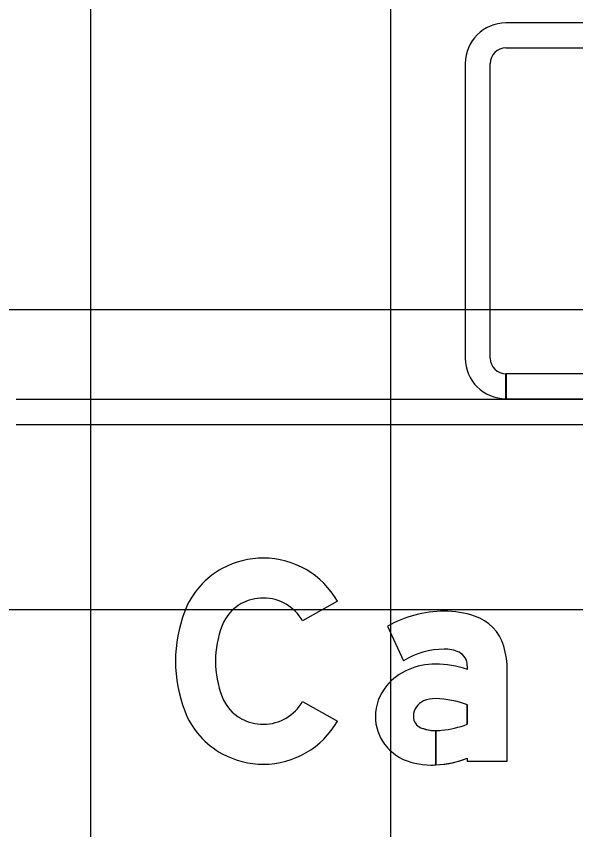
# Model space of a CAD drawing. Extents: x 1797809 to 2198143, y 249608 to 1237864.
# Drawn here: x 2195711.29 to 2195715.02, y 1237203.64 to 1237209.06 of the extents above; entities that cross this region are included whole.
import ezdxf

# ---------------------------------------------------------------- set-up
doc = ezdxf.new("R2010")
doc.units = 0
for name, color, linetype in [('GSBWFILL', 7, 'Continuous'), ('GSCOLORFILL', 7, 'Continuous'), ('GSOUTLINE', 7, 'Continuous'), ('GSSHT', 7, 'Continuous')]:
    doc.layers.add(name, color=color, linetype=linetype)

msp = doc.modelspace()

# ---------------------------------------------------------------- linework, layer by layer
at = {"layer": 'GSBWFILL'}
for points in [[(2195713.4316, 1237205.1624), (2195713.1999, 1237205.031)], [(2195713.7649, 1237204.9958), (2195713.8718, 1237204.765)], [(2195714.2974, 1237204.7325), (2195714.2974, 1237204.708)], [(2195714.2974, 1237204.1155), (2195714.2974, 1237204.0969), (2195714.5638, 1237204.0969), (2195714.5638, 1237204.6979)], [(2195713.1999, 1237204.4948), (2195713.4316, 1237204.3634)], [(2195714.2974, 1237204.4722), (2195714.2974, 1237204.3427)], [(2195714.0877, 1237204.0711), (2195714.0877, 1237204.2997)], [(2195714.0877, 1237204.2997), (2195714.0877, 1237204.0711)]]:
    msp.add_lwpolyline(points, dxfattribs=at)
for centre, major_axis, ratio, start_param, end_param in [((2195712.9382, 1237204.8742), (0, 0.5756), 0.999995, 0, 0.495249), ((2195712.9382, 1237204.8827), (0, 0.5672), 0.999995, 5.228016, 6.283185), ((2195712.9242, 1237204.9002), (0, 0.5461), 0.999995, 0.495249, 1.205818), ((2195712.9242, 1237204.9002), (0, 0.2797), 0.999995, 0.495249, 1.205818), ((2195712.9382, 1237204.8742), (0, 0.3092), 0.999995, 0, 0.495249), ((2195712.9382, 1237204.8827), (0, 0.3008), 0.999995, 5.228016, 6.283185), ((2195713.2835, 1237204.7629), (0, 0.9308), 0.999995, 1.205818, 1.935775), ((2195714.1427, 1237204.3324), (0, 0.7635), 0.999994, 0, 0.517719), ((2195714.1427, 1237204.4439), (0, 0.652), 0.999994, 5.96613, 6.283185), ((2195714.2526, 1237204.7786), (0, 0.2997), 0.999994, 4.997165, 5.96613), ((2195713.2835, 1237204.7629), (0, 0.6644), 0.999995, 1.205818, 1.935775), ((2195714.1427, 1237204.3324), (0, 0.5104), 0.999994, 0, 0.559495), ((2195714.1523, 1237204.6412), (0, 0.2018), 0.999994, 5.822746, 6.330435), ((2195714.1975, 1237204.7325), (0, 0.0999), 0.999994, 4.712389, 5.822746), ((2195713.9768, 1237204.6979), (0, 0.587), 0.999994, 4.712389, 4.997165), ((2195714.0525, 1237204.354), (0, 0.382), 0.999994, 0.399285, 0.87593), ((2195714.0838, 1237204.2861), (0, 0.4568), 0.999994, 0, 0.404512), ((2195714.0838, 1237204.0703), (0, 0.6725), 0.999994, 5.959871, 6.283185), ((2195714.0055, 1237204.3932), (0, 0.3208), 0.999994, 0.87593, 1.570796), ((2195712.9242, 1237204.6256), (0, 0.2797), 0.999995, 1.935775, 2.646344), ((2195712.9382, 1237204.6431), (0, 0.3008), 0.999995, 3.141593, 4.196762), ((2195714.051, 1237204.3935), (0, 0.1132), 0.999994, 0.408547, 1.530785), ((2195714.0826, 1237204.3206), (0, 0.1926), 0.999994, 6.259455, 6.691732), ((2195714.0686, 1237203.8585), (0, 0.6549), 0.999994, 5.926185, 6.254823), ((2195712.9242, 1237204.6256), (0, 0.5461), 0.999995, 1.935775, 2.646344), ((2195713.9913, 1237204.3932), (0, 0.3066), 0.999994, 1.570796, 2.21394), ((2195714.0584, 1237204.3932), (0, 0.1206), 0.999994, 1.530785, 1.570796), ((2195714.0177, 1237204.3932), (0, 0.0799), 0.999994, 1.570796, 2.757027), ((2195712.9382, 1237204.6515), (0, 0.3092), 0.999995, 2.646344, 3.141593), ((2195712.9382, 1237204.6431), (0, 0.5672), 0.999995, 3.141593, 4.196762), ((2195714.0721, 1237204.9157), (0, 0.6157), 0.999994, 3.228562, 3.516221), ((2195714.0877, 1237204.5661), (0, 0.2664), 0.999994, 2.757027, 3.141593), ((2195714.0877, 1237204.5661), (0, 0.2664), 0.999994, 3.141843, 3.28451), ((2195714.0186, 1237204.4136), (0, 0.3406), 0.999994, 2.21394, 2.611125), ((2195712.9382, 1237204.6515), (0, 0.5756), 0.999995, 2.646344, 3.141593), ((2195714.0534, 1237204.5286), (0, 0.4583), 0.999994, 2.672443, 3.141593), ((2195714.0534, 1237204.7501), (0, 0.6799), 0.999994, 3.192057, 3.508644), ((2195714.0534, 1237204.7501), (0, 0.6799), 0.999994, 3.141593, 3.191959)]:
    msp.add_ellipse(centre, major_axis=major_axis, ratio=ratio, start_param=start_param, end_param=end_param, dxfattribs=at)
at = {"layer": 'GSCOLORFILL'}
for p, q in [((2195723.5118, 1237209.0176), (2195714.5541, 1237209.0176)), ((2195714.5541, 1237208.8511), (2195723.5118, 1237208.8511)), ((2195714.2835, 1237208.747), (2195714.2835, 1237206.7823)), ((2195714.45, 1237206.7823), (2195714.45, 1237208.747)), ((2195714.5541, 1237206.5117), (2195714.5541, 1237206.6782)), ((2195723.5118, 1237206.6782), (2195714.5557, 1237206.6782)), ((2195714.5557, 1237206.6782), (2195714.5557, 1237206.5117)), ((2195722.7792, 1237206.5076), (2195711.2907, 1237206.5076)), ((2195714.5557, 1237206.5117), (2195723.5118, 1237206.5117)), ((2195711.2907, 1237206.3411), (2195722.7792, 1237206.3411))]:
    msp.add_line(p, q, dxfattribs=at)
for points in [[(2195713.4316, 1237205.1624), (2195713.1999, 1237205.031)], [(2195713.7649, 1237204.9958), (2195713.8718, 1237204.765)], [(2195714.2974, 1237204.7325), (2195714.2974, 1237204.708)], [(2195714.2974, 1237204.1155), (2195714.2974, 1237204.0969), (2195714.5638, 1237204.0969), (2195714.5638, 1237204.6979)], [(2195713.1999, 1237204.4948), (2195713.4316, 1237204.3634)], [(2195714.2974, 1237204.4722), (2195714.2974, 1237204.3427)], [(2195714.0877, 1237204.0711), (2195714.0877, 1237204.2997)], [(2195714.0877, 1237204.2997), (2195714.0877, 1237204.0711)]]:
    msp.add_lwpolyline(points, dxfattribs=at)
for centre, radius, start, end in [((2195714.5541, 1237208.747), 0.2706, 90, 180), ((2195714.5541, 1237208.747), 0.1041, 90, 180), ((2195714.5541, 1237206.7823), 0.2706, 180, 270), ((2195714.5541, 1237206.7823), 0.1041, 180, 270)]:
    msp.add_arc(centre, radius, start, end, dxfattribs=at)
for centre, major_axis, ratio, start_param, end_param in [((2195712.9382, 1237204.8742), (0, 0.5756), 0.999995, 0, 0.495249), ((2195712.9382, 1237204.8827), (0, 0.5672), 0.999995, 5.228016, 6.283185), ((2195712.9242, 1237204.9002), (0, 0.5461), 0.999995, 0.495249, 1.205818), ((2195712.9242, 1237204.9002), (0, 0.2797), 0.999995, 0.495249, 1.205818), ((2195712.9382, 1237204.8742), (0, 0.3092), 0.999995, 0, 0.495249), ((2195712.9382, 1237204.8827), (0, 0.3008), 0.999995, 5.228016, 6.283185), ((2195713.2835, 1237204.7629), (0, 0.9308), 0.999995, 1.205818, 1.935775), ((2195714.1427, 1237204.3324), (0, 0.7635), 0.999994, 0, 0.517719), ((2195714.1427, 1237204.4439), (0, 0.652), 0.999994, 5.96613, 6.283185), ((2195714.2526, 1237204.7786), (0, 0.2997), 0.999994, 4.997165, 5.96613), ((2195713.2835, 1237204.7629), (0, 0.6644), 0.999995, 1.205818, 1.935775), ((2195714.1427, 1237204.3324), (0, 0.5104), 0.999994, 0, 0.559495), ((2195714.1523, 1237204.6412), (0, 0.2018), 0.999994, 5.822746, 6.330435), ((2195714.1975, 1237204.7325), (0, 0.0999), 0.999994, 4.712389, 5.822746), ((2195713.9768, 1237204.6979), (0, 0.587), 0.999994, 4.712389, 4.997165), ((2195714.0525, 1237204.354), (0, 0.382), 0.999994, 0.399285, 0.87593), ((2195714.0838, 1237204.2861), (0, 0.4568), 0.999994, 0, 0.404512), ((2195714.0838, 1237204.0703), (0, 0.6725), 0.999994, 5.959871, 6.283185), ((2195714.0055, 1237204.3932), (0, 0.3208), 0.999994, 0.87593, 1.570796), ((2195712.9242, 1237204.6256), (0, 0.2797), 0.999995, 1.935775, 2.646344), ((2195712.9382, 1237204.6431), (0, 0.3008), 0.999995, 3.141593, 4.196762), ((2195714.051, 1237204.3935), (0, 0.1132), 0.999994, 0.408547, 1.530785), ((2195714.0826, 1237204.3206), (0, 0.1926), 0.999994, 6.259455, 6.691732), ((2195714.0686, 1237203.8585), (0, 0.6549), 0.999994, 5.926185, 6.254823), ((2195712.9242, 1237204.6256), (0, 0.5461), 0.999995, 1.935775, 2.646344), ((2195713.9913, 1237204.3932), (0, 0.3066), 0.999994, 1.570796, 2.21394), ((2195714.0584, 1237204.3932), (0, 0.1206), 0.999994, 1.530785, 1.570796), ((2195714.0177, 1237204.3932), (0, 0.0799), 0.999994, 1.570796, 2.757027), ((2195712.9382, 1237204.6515), (0, 0.3092), 0.999995, 2.646344, 3.141593), ((2195712.9382, 1237204.6431), (0, 0.5672), 0.999995, 3.141593, 4.196762), ((2195714.0721, 1237204.9157), (0, 0.6157), 0.999994, 3.228562, 3.516221), ((2195714.0877, 1237204.5661), (0, 0.2664), 0.999994, 2.757027, 3.141593), ((2195714.0877, 1237204.5661), (0, 0.2664), 0.999994, 3.141843, 3.28451), ((2195714.0186, 1237204.4136), (0, 0.3406), 0.999994, 2.21394, 2.611125), ((2195712.9382, 1237204.6515), (0, 0.5756), 0.999995, 2.646344, 3.141593), ((2195714.0534, 1237204.5286), (0, 0.4583), 0.999994, 2.672443, 3.141593), ((2195714.0534, 1237204.7501), (0, 0.6799), 0.999994, 3.192057, 3.508644), ((2195714.0534, 1237204.7501), (0, 0.6799), 0.999994, 3.141593, 3.191959)]:
    msp.add_ellipse(centre, major_axis=major_axis, ratio=ratio, start_param=start_param, end_param=end_param, dxfattribs=at)
at = {"layer": 'GSOUTLINE'}
for points in [[(2195713.4316, 1237205.1624), (2195713.1999, 1237205.031)], [(2195713.7649, 1237204.9958), (2195713.8718, 1237204.765)], [(2195714.2974, 1237204.7325), (2195714.2974, 1237204.708)], [(2195714.2974, 1237204.1155), (2195714.2974, 1237204.0969), (2195714.5638, 1237204.0969), (2195714.5638, 1237204.6979)], [(2195713.1999, 1237204.4948), (2195713.4316, 1237204.3634)], [(2195714.2974, 1237204.3427), (2195714.2974, 1237204.4722)]]:
    msp.add_lwpolyline(points, dxfattribs=at)
for centre, major_axis, ratio, start_param, end_param in [((2195712.9382, 1237204.8742), (0, 0.5756), 0.999995, 0, 0.495249), ((2195712.9382, 1237204.8827), (0, 0.5672), 0.999995, 5.228016, 6.283185), ((2195712.9242, 1237204.9002), (0, 0.5461), 0.999995, 0.495249, 1.205818), ((2195712.9242, 1237204.9002), (0, 0.2797), 0.999995, 0.495249, 1.205818), ((2195712.9382, 1237204.8742), (0, 0.3092), 0.999995, 0, 0.495249), ((2195712.9382, 1237204.8827), (0, 0.3008), 0.999995, 5.228016, 6.283185), ((2195713.2835, 1237204.7629), (0, 0.9308), 0.999995, 1.205818, 1.935775), ((2195714.1427, 1237204.3324), (0, 0.7635), 0.999994, 6.283185, 6.800904), ((2195714.1427, 1237204.4439), (0, 0.652), 0.999994, 5.96613, 6.283185), ((2195714.2526, 1237204.7786), (0, 0.2997), 0.999994, 4.997165, 5.96613), ((2195713.2835, 1237204.7629), (0, 0.6644), 0.999995, 1.205818, 1.935775), ((2195714.1427, 1237204.3324), (0, 0.5104), 0.999994, 0, 0.559495), ((2195714.1523, 1237204.6412), (0, 0.2018), 0.999994, 5.822746, 6.330435), ((2195714.1975, 1237204.7325), (0, 0.0999), 0.999994, 4.712389, 5.822746), ((2195713.9768, 1237204.6979), (0, 0.587), 0.999994, 4.712389, 4.997165), ((2195714.0525, 1237204.354), (0, 0.382), 0.999994, 0.399285, 0.87593), ((2195714.0838, 1237204.2861), (0, 0.4568), 0.999994, 0, 0.404512), ((2195714.0838, 1237204.0703), (0, 0.6725), 0.999994, 5.959871, 6.283185), ((2195714.0055, 1237204.3932), (0, 0.3208), 0.999994, 0.87593, 1.570796), ((2195712.9242, 1237204.6256), (0, 0.2797), 0.999995, 1.935775, 2.646344), ((2195712.9382, 1237204.6431), (0, 0.3008), 0.999995, 3.141593, 4.196762), ((2195714.051, 1237204.3935), (0, 0.1132), 0.999994, 0.408547, 1.530785), ((2195714.0826, 1237204.3206), (0, 0.1926), 0.999994, 6.25958, 6.691732), ((2195714.0869, 1237204.5032), (0, 0.00999), 0.999994, 6.254787, 6.25958), ((2195714.0686, 1237203.8585), (0, 0.6549), 0.999994, 5.926185, 6.254787), ((2195712.9242, 1237204.6256), (0, 0.5461), 0.999995, 1.935775, 2.646344), ((2195713.9913, 1237204.3932), (0, 0.3066), 0.999994, 1.570796, 2.21394), ((2195714.0584, 1237204.3932), (0, 0.1206), 0.999994, 1.530785, 1.570796), ((2195714.0177, 1237204.3932), (0, 0.0799), 0.999994, 1.570796, 2.757027), ((2195712.9382, 1237204.6515), (0, 0.3092), 0.999995, 2.646344, 3.141593), ((2195712.9382, 1237204.6431), (0, 0.5672), 0.999995, 3.141593, 4.196762), ((2195714.0721, 1237204.9157), (0, 0.6157), 0.999994, 3.228562, 3.516221), ((2195714.0877, 1237204.5661), (0, 0.2664), 0.999994, 2.757027, 3.28451), ((2195714.0186, 1237204.4136), (0, 0.3406), 0.999994, 2.21394, 2.611125), ((2195712.9382, 1237204.6515), (0, 0.5756), 0.999995, 2.646344, 3.141593), ((2195714.0534, 1237204.5286), (0, 0.4583), 0.999994, 2.672443, 3.141593), ((2195714.0534, 1237204.7501), (0, 0.6799), 0.999994, 3.141593, 3.508644)]:
    msp.add_ellipse(centre, major_axis=major_axis, ratio=ratio, start_param=start_param, end_param=end_param, dxfattribs=at)
at = {"layer": 'GSSHT'}
for p, q in [((2195711.7875, 1237163.1062), (2195711.7875, 1237223.1062)), ((2195713.7875, 1237163.1062), (2195713.7875, 1237223.1062)), ((2195657.7875, 1237207.1062), (2195787.7875, 1237207.1062)), ((2195657.7875, 1237205.1062), (2195787.7875, 1237205.1062))]:
    msp.add_line(p, q, dxfattribs=at)

doc.saveas('drawing.dxf')
